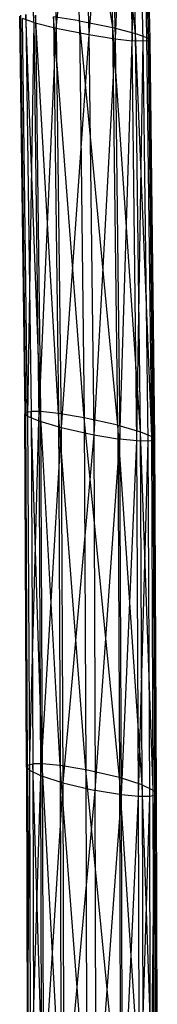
# Model space of a CAD drawing. Extents: x -91 to 91, y -91 to 262.
# Tile 478 of 480: x -8.41 to -3.06, y 91.18 to 129.39. Entities that reach past the tile are written whole.
import ezdxf

# ---------------------------------------------------------------- set-up
doc = ezdxf.new("R2010")
doc.units = 0
doc.header["$LTSCALE"] = 25.4
doc.layers.get('0').update_dxf_attribs({"linetype": 'CONTINUOUS'})

# ---------------------------------------------------------------- blocks, each defined once
blk = doc.blocks.new('ETE0_STL_1')
at = {"color": 0}
for p, q in [((-7.861, 129.29, 2.685), (-8.092, 139.116, 2.312)), ((-7.861, 129.29, 2.685), (-8.092, 139.116, 2.312)), ((-6.087, 129.343, 5.312), (-6.316, 139.147, 4.938)), ((-6.087, 129.343, 5.312), (-6.316, 139.147, 4.938)), ((-4.785, 129.084, 4.964), (-6.316, 139.147, 4.938)), ((-4.785, 129.084, 4.964), (-6.316, 139.147, 4.938)), ((-7.215, 138.91, 1.693), (-6.986, 129.066, 2.069)), ((-7.215, 138.91, 1.693), (-6.986, 129.066, 2.069)), ((-4.785, 129.084, 4.964), (-5.012, 138.907, 4.585)), ((-4.785, 129.084, 4.964), (-5.012, 138.907, 4.585)), ((-3.899, 128.858, 4.35), (-5.012, 138.907, 4.585)), ((-3.899, 128.858, 4.35), (-5.012, 138.907, 4.585)), ((-6.986, 129.066, 2.069), (-5.947, 138.674, 1.335)), ((-6.986, 129.066, 2.069), (-5.947, 138.674, 1.335)), ((-5.947, 138.674, 1.335), (-5.72, 128.812, 1.716)), ((-5.947, 138.674, 1.335), (-5.72, 128.812, 1.716)), ((-4.923, 138.524, 1.388), (-5.72, 128.812, 1.716)), ((-4.923, 138.524, 1.388), (-5.72, 128.812, 1.716)), ((-4.923, 138.524, 1.388), (-4.697, 128.652, 1.772)), ((-4.923, 138.524, 1.388), (-4.697, 128.652, 1.772)), ((-4.266, 138.452, 1.641), (-4.697, 128.652, 1.772)), ((-4.266, 138.452, 1.641), (-4.697, 128.652, 1.772)), ((-4.266, 138.452, 1.641), (-4.041, 128.577, 2.026)), ((-4.266, 138.452, 1.641), (-4.041, 128.577, 2.026)), ((-3.899, 128.858, 4.35), (-4.125, 138.699, 3.968)), ((-3.899, 128.858, 4.35), (-4.125, 138.699, 3.968)), ((-4.041, 128.577, 2.026), (-3.825, 138.428, 2.018)), ((-4.041, 128.577, 2.026), (-3.825, 138.428, 2.018)), ((-3.601, 128.555, 2.405), (-3.825, 138.428, 2.018)), ((-3.601, 128.555, 2.405), (-3.825, 138.428, 2.018)), ((-3.461, 128.704, 3.72), (-3.685, 138.559, 3.336)), ((-3.461, 128.704, 3.72), (-3.685, 138.559, 3.336)), ((-3.402, 128.569, 2.769), (-3.626, 138.44, 2.382)), ((-3.402, 128.569, 2.769), (-3.626, 138.44, 2.382)), ((-3.382, 128.575, 2.832), (-3.606, 138.444, 2.446)), ((-3.382, 128.575, 2.832), (-3.606, 138.444, 2.446)), ((-3.34, 128.62, 3.236), (-3.564, 138.484, 2.85)), ((-3.34, 128.62, 3.236), (-3.564, 138.484, 2.85)), ((-8.166, 114.161, 5.151), (-8.361, 129.571, 4.206)), ((-8.166, 114.161, 5.151), (-8.361, 129.571, 4.206)), ((-7.592, 114.182, 5.89), (-8.162, 129.59, 4.597)), ((-8.162, 129.59, 4.597), (-7.967, 114.19, 5.542)), ((-7.592, 114.182, 5.89), (-8.162, 129.59, 4.597)), ((-8.162, 129.59, 4.597), (-7.967, 114.19, 5.542)), ((-6.897, 114.109, 6.189), (-7.787, 129.574, 4.945)), ((-7.787, 129.574, 4.945), (-7.592, 114.182, 5.89)), ((-6.897, 114.109, 6.189), (-7.787, 129.574, 4.945)), ((-7.787, 129.574, 4.945), (-7.592, 114.182, 5.89)), ((-8.408, 129.525, 3.795), (-8.213, 114.101, 4.742)), ((-8.408, 129.525, 3.795), (-8.213, 114.101, 4.742)), ((-7.861, 129.29, 2.685), (-8.292, 129.443, 3.313)), ((-7.861, 129.29, 2.685), (-8.292, 129.443, 3.313)), ((-8.097, 114.001, 4.263), (-8.292, 129.443, 3.313)), ((-8.097, 114.001, 4.263), (-8.292, 129.443, 3.313)), ((-7.861, 129.29, 2.685), (-8.097, 114.001, 4.263)), ((-7.861, 129.29, 2.685), (-8.097, 114.001, 4.263)), ((-7.861, 129.29, 2.685), (-6.986, 129.066, 2.069)), ((-7.861, 129.29, 2.685), (-7.668, 113.822, 3.641)), ((-7.861, 129.29, 2.685), (-7.668, 113.822, 3.641)), ((-7.861, 129.29, 2.685), (-6.986, 129.066, 2.069)), ((-5.895, 113.945, 6.267), (-7.091, 129.498, 5.24)), ((-7.091, 129.498, 5.24), (-6.897, 114.109, 6.189)), ((-5.895, 113.945, 6.267), (-7.091, 129.498, 5.24)), ((-6.087, 129.343, 5.312), (-7.091, 129.498, 5.24)), ((-7.091, 129.498, 5.24), (-6.897, 114.109, 6.189)), ((-6.087, 129.343, 5.312), (-7.091, 129.498, 5.24)), ((-4.596, 113.66, 5.93), (-6.087, 129.343, 5.312)), ((-6.087, 129.343, 5.312), (-5.895, 113.945, 6.267)), ((-6.087, 129.343, 5.312), (-5.895, 113.945, 6.267)), ((-6.087, 129.343, 5.312), (-4.785, 129.084, 4.964)), ((-6.087, 129.343, 5.312), (-4.785, 129.084, 4.964)), ((-4.596, 113.66, 5.93), (-6.087, 129.343, 5.312)), ((-7.668, 113.822, 3.641), (-6.986, 129.066, 2.069)), ((-7.668, 113.822, 3.641), (-6.986, 129.066, 2.069)), ((-6.986, 129.066, 2.069), (-6.794, 113.567, 3.035)), ((-6.986, 129.066, 2.069), (-6.794, 113.567, 3.035)), ((-6.986, 129.066, 2.069), (-5.72, 128.812, 1.716)), ((-6.986, 129.066, 2.069), (-5.72, 128.812, 1.716)), ((-5.72, 128.812, 1.716), (-6.794, 113.567, 3.035)), ((-5.72, 128.812, 1.716), (-6.794, 113.567, 3.035)), ((-5.72, 128.812, 1.716), (-5.53, 113.287, 2.692)), ((-5.72, 128.812, 1.716), (-5.53, 113.287, 2.692)), ((-5.72, 128.812, 1.716), (-4.697, 128.652, 1.772)), ((-5.72, 128.812, 1.716), (-4.697, 128.652, 1.772)), ((-4.596, 113.66, 5.93), (-4.785, 129.084, 4.964)), ((-4.596, 113.66, 5.93), (-4.785, 129.084, 4.964)), ((-3.712, 113.404, 5.326), (-4.785, 129.084, 4.964)), ((-4.785, 129.084, 4.964), (-3.899, 128.858, 4.35)), ((-4.785, 129.084, 4.964), (-3.899, 128.858, 4.35)), ((-3.712, 113.404, 5.326), (-4.785, 129.084, 4.964)), ((-3.712, 113.404, 5.326), (-3.899, 128.858, 4.35)), ((-3.712, 113.404, 5.326), (-3.899, 128.858, 4.35)), ((-3.274, 113.223, 4.702), (-3.899, 128.858, 4.35)), ((-3.899, 128.858, 4.35), (-3.461, 128.704, 3.72)), ((-3.899, 128.858, 4.35), (-3.461, 128.704, 3.72)), ((-3.274, 113.223, 4.702), (-3.899, 128.858, 4.35)), ((-4.697, 128.652, 1.772), (-5.53, 113.287, 2.692)), ((-4.697, 128.652, 1.772), (-5.53, 113.287, 2.692)), ((-4.697, 128.652, 1.772), (-4.51, 113.118, 2.755)), ((-4.697, 128.652, 1.772), (-4.51, 113.118, 2.755)), ((-4.697, 128.652, 1.772), (-4.041, 128.577, 2.026)), ((-4.697, 128.652, 1.772), (-4.041, 128.577, 2.026)), ((-4.51, 113.118, 2.755), (-4.041, 128.577, 2.026)), ((-4.51, 113.118, 2.755), (-4.041, 128.577, 2.026)), ((-3.601, 128.555, 2.405), (-4.041, 128.577, 2.026)), ((-3.601, 128.555, 2.405), (-4.041, 128.577, 2.026)), ((-3.855, 113.045, 3.013), (-4.041, 128.577, 2.026)), ((-3.855, 113.045, 3.013), (-4.041, 128.577, 2.026)), ((-3.855, 113.045, 3.013), (-3.601, 128.555, 2.405)), ((-3.855, 113.045, 3.013), (-3.601, 128.555, 2.405)), ((-3.402, 128.569, 2.769), (-3.601, 128.555, 2.405)), ((-3.402, 128.569, 2.769), (-3.601, 128.555, 2.405)), ((-3.416, 113.03, 3.392), (-3.601, 128.555, 2.405)), ((-3.416, 113.03, 3.392), (-3.601, 128.555, 2.405)), ((-3.274, 113.223, 4.702), (-3.461, 128.704, 3.72)), ((-3.461, 128.704, 3.72), (-3.34, 128.62, 3.236)), ((-3.274, 113.223, 4.702), (-3.461, 128.704, 3.72)), ((-3.461, 128.704, 3.72), (-3.34, 128.62, 3.236)), ((-3.382, 128.575, 2.832), (-3.402, 128.569, 2.769)), ((-3.382, 128.575, 2.832), (-3.402, 128.569, 2.769)), ((-3.216, 113.056, 3.755), (-3.402, 128.569, 2.769)), ((-3.216, 113.056, 3.755), (-3.402, 128.569, 2.769)), ((-3.34, 128.62, 3.236), (-3.382, 128.575, 2.832)), ((-3.34, 128.62, 3.236), (-3.382, 128.575, 2.832)), ((-3.196, 113.063, 3.819), (-3.382, 128.575, 2.832)), ((-3.196, 113.063, 3.819), (-3.382, 128.575, 2.832)), ((-3.154, 113.122, 4.221), (-3.34, 128.62, 3.236)), ((-3.154, 113.122, 4.221), (-3.34, 128.62, 3.236)), ((-8.166, 114.161, 5.151), (-8.213, 114.101, 4.742)), ((-8.166, 114.161, 5.151), (-8.213, 114.101, 4.742)), ((-8.097, 114.001, 4.263), (-8.213, 114.101, 4.742)), ((-8.097, 114.001, 4.263), (-8.213, 114.101, 4.742)), ((-8.147, 100.389, 6.107), (-8.213, 114.101, 4.742)), ((-8.147, 100.389, 6.107), (-8.213, 114.101, 4.742)), ((-8.166, 114.161, 5.151), (-7.967, 114.19, 5.542)), ((-8.166, 114.161, 5.151), (-7.967, 114.19, 5.542)), ((-8.1, 100.465, 6.513), (-8.166, 114.161, 5.151)), ((-8.1, 100.465, 6.513), (-8.166, 114.161, 5.151)), ((-8.097, 114.001, 4.263), (-8.031, 100.269, 5.633)), ((-8.097, 114.001, 4.263), (-8.031, 100.269, 5.633)), ((-8.097, 114.001, 4.263), (-7.668, 113.822, 3.641)), ((-8.097, 114.001, 4.263), (-7.668, 113.822, 3.641)), ((-7.527, 100.515, 7.251), (-7.967, 114.19, 5.542)), ((-7.967, 114.19, 5.542), (-7.901, 100.51, 6.902)), ((-7.527, 100.515, 7.251), (-7.967, 114.19, 5.542)), ((-7.592, 114.182, 5.89), (-7.967, 114.19, 5.542)), ((-7.592, 114.182, 5.89), (-7.967, 114.19, 5.542)), ((-7.967, 114.19, 5.542), (-7.901, 100.51, 6.902)), ((-6.832, 100.451, 7.553), (-7.592, 114.182, 5.89)), ((-7.592, 114.182, 5.89), (-7.527, 100.515, 7.251)), ((-6.832, 100.451, 7.553), (-7.592, 114.182, 5.89)), ((-6.897, 114.109, 6.189), (-7.592, 114.182, 5.89)), ((-6.897, 114.109, 6.189), (-7.592, 114.182, 5.89)), ((-7.592, 114.182, 5.89), (-7.527, 100.515, 7.251)), ((-5.831, 100.286, 7.638), (-6.897, 114.109, 6.189)), ((-6.897, 114.109, 6.189), (-6.832, 100.451, 7.553)), ((-5.831, 100.286, 7.638), (-6.897, 114.109, 6.189)), ((-5.895, 113.945, 6.267), (-6.897, 114.109, 6.189)), ((-5.895, 113.945, 6.267), (-6.897, 114.109, 6.189)), ((-6.897, 114.109, 6.189), (-6.832, 100.451, 7.553)), ((-4.533, 99.981, 7.314), (-5.895, 113.945, 6.267)), ((-5.895, 113.945, 6.267), (-5.831, 100.286, 7.638)), ((-4.533, 99.981, 7.314), (-5.895, 113.945, 6.267)), ((-4.596, 113.66, 5.93), (-5.895, 113.945, 6.267)), ((-4.596, 113.66, 5.93), (-5.895, 113.945, 6.267)), ((-5.895, 113.945, 6.267), (-5.831, 100.286, 7.638)), ((-8.031, 100.269, 5.633), (-7.668, 113.822, 3.641)), ((-8.031, 100.269, 5.633), (-7.668, 113.822, 3.641)), ((-7.668, 113.822, 3.641), (-7.602, 100.063, 5.019)), ((-7.668, 113.822, 3.641), (-7.602, 100.063, 5.019)), ((-7.668, 113.822, 3.641), (-6.794, 113.567, 3.035)), ((-7.668, 113.822, 3.641), (-6.794, 113.567, 3.035)), ((-6.794, 113.567, 3.035), (-7.602, 100.063, 5.019)), ((-6.794, 113.567, 3.035), (-7.602, 100.063, 5.019)), ((-6.794, 113.567, 3.035), (-6.729, 99.779, 4.425)), ((-6.794, 113.567, 3.035), (-6.729, 99.779, 4.425)), ((-6.794, 113.567, 3.035), (-5.53, 113.287, 2.692)), ((-6.794, 113.567, 3.035), (-5.53, 113.287, 2.692)), ((-3.65, 99.696, 6.722), (-4.596, 113.66, 5.93)), ((-4.596, 113.66, 5.93), (-4.533, 99.981, 7.314)), ((-4.596, 113.66, 5.93), (-4.533, 99.981, 7.314)), ((-4.596, 113.66, 5.93), (-3.712, 113.404, 5.326)), ((-4.596, 113.66, 5.93), (-3.712, 113.404, 5.326)), ((-3.65, 99.696, 6.722), (-4.596, 113.66, 5.93)), ((-5.53, 113.287, 2.692), (-6.729, 99.779, 4.425)), ((-5.53, 113.287, 2.692), (-6.729, 99.779, 4.425)), ((-5.53, 113.287, 2.692), (-5.467, 99.479, 4.094)), ((-5.53, 113.287, 2.692), (-5.467, 99.479, 4.094)), ((-5.53, 113.287, 2.692), (-4.51, 113.118, 2.755)), ((-5.53, 113.287, 2.692), (-4.51, 113.118, 2.755)), ((-5.467, 99.479, 4.094), (-4.51, 113.118, 2.755)), ((-5.467, 99.479, 4.094), (-4.51, 113.118, 2.755)), ((-3.855, 113.045, 3.013), (-4.51, 113.118, 2.755)), ((-3.855, 113.045, 3.013), (-4.51, 113.118, 2.755)), ((-4.447, 99.308, 4.165), (-4.51, 113.118, 2.755)), ((-4.447, 99.308, 4.165), (-4.51, 113.118, 2.755)), ((-3.65, 99.696, 6.722), (-3.712, 113.404, 5.326)), ((-3.65, 99.696, 6.722), (-3.712, 113.404, 5.326)), ((-3.213, 99.488, 6.106), (-3.712, 113.404, 5.326)), ((-3.712, 113.404, 5.326), (-3.274, 113.223, 4.702)), ((-3.712, 113.404, 5.326), (-3.274, 113.223, 4.702)), ((-3.213, 99.488, 6.106), (-3.712, 113.404, 5.326)), ((-3.213, 99.488, 6.106), (-3.274, 113.223, 4.702)), ((-3.274, 113.223, 4.702), (-3.154, 113.122, 4.221)), ((-3.213, 99.488, 6.106), (-3.274, 113.223, 4.702)), ((-3.274, 113.223, 4.702), (-3.154, 113.122, 4.221)), ((-3.154, 113.122, 4.221), (-3.196, 113.063, 3.819)), ((-3.154, 113.122, 4.221), (-3.196, 113.063, 3.819)), ((-3.093, 99.366, 5.63), (-3.154, 113.122, 4.221)), ((-3.093, 99.366, 5.63), (-3.154, 113.122, 4.221)), ((-4.447, 99.308, 4.165), (-3.855, 113.045, 3.013)), ((-4.447, 99.308, 4.165), (-3.855, 113.045, 3.013)), ((-3.416, 113.03, 3.392), (-3.855, 113.045, 3.013)), ((-3.416, 113.03, 3.392), (-3.855, 113.045, 3.013)), ((-3.793, 99.243, 4.426), (-3.855, 113.045, 3.013)), ((-3.793, 99.243, 4.426), (-3.855, 113.045, 3.013)), ((-3.793, 99.243, 4.426), (-3.416, 113.03, 3.392)), ((-3.793, 99.243, 4.426), (-3.416, 113.03, 3.392)), ((-3.216, 113.056, 3.755), (-3.416, 113.03, 3.392)), ((-3.216, 113.056, 3.755), (-3.416, 113.03, 3.392)), ((-3.354, 99.242, 4.806), (-3.416, 113.03, 3.392)), ((-3.354, 99.242, 4.806), (-3.416, 113.03, 3.392)), ((-3.196, 113.063, 3.819), (-3.216, 113.056, 3.755)), ((-3.196, 113.063, 3.819), (-3.216, 113.056, 3.755)), ((-3.154, 99.281, 5.168), (-3.216, 113.056, 3.755)), ((-3.154, 99.281, 5.168), (-3.216, 113.056, 3.755)), ((-3.135, 99.291, 5.231), (-3.196, 113.063, 3.819)), ((-3.135, 99.291, 5.231), (-3.196, 113.063, 3.819)), ((-8.1, 100.465, 6.513), (-7.901, 100.51, 6.902)), ((-8.1, 100.465, 6.513), (-7.901, 100.51, 6.902)), ((-7.527, 100.515, 7.251), (-7.901, 100.51, 6.902)), ((-7.527, 100.515, 7.251), (-7.901, 100.51, 6.902)), ((-7.492, 87.078, 9.214), (-7.901, 100.51, 6.902)), ((-7.901, 100.51, 6.902), (-7.866, 87.056, 8.866)), ((-7.492, 87.078, 9.214), (-7.901, 100.51, 6.902)), ((-7.901, 100.51, 6.902), (-7.866, 87.056, 8.866)), ((-6.798, 87.03, 9.519), (-7.527, 100.515, 7.251)), ((-7.527, 100.515, 7.251), (-7.492, 87.078, 9.214)), ((-6.798, 87.03, 9.519), (-7.527, 100.515, 7.251)), ((-6.832, 100.451, 7.553), (-7.527, 100.515, 7.251)), ((-6.832, 100.451, 7.553), (-7.527, 100.515, 7.251)), ((-7.527, 100.515, 7.251), (-7.492, 87.078, 9.214)), ((-8.147, 100.389, 6.107), (-8.1, 100.465, 6.513)), ((-8.147, 100.389, 6.107), (-8.1, 100.465, 6.513)), ((-8.147, 100.389, 6.107), (-8.031, 100.269, 5.633)), ((-8.147, 100.389, 6.107), (-8.112, 86.896, 8.078)), ((-8.147, 100.389, 6.107), (-8.112, 86.896, 8.078)), ((-8.147, 100.389, 6.107), (-8.031, 100.269, 5.633)), ((-8.112, 86.896, 8.078), (-8.031, 100.269, 5.633)), ((-8.112, 86.896, 8.078), (-8.031, 100.269, 5.633)), ((-8.065, 86.992, 8.48), (-8.1, 100.465, 6.513)), ((-8.065, 86.992, 8.48), (-8.1, 100.465, 6.513)), ((-8.031, 100.269, 5.633), (-7.996, 86.753, 7.61)), ((-8.031, 100.269, 5.633), (-7.996, 86.753, 7.61)), ((-8.031, 100.269, 5.633), (-7.602, 100.063, 5.019)), ((-8.031, 100.269, 5.633), (-7.602, 100.063, 5.019)), ((-5.796, 86.87, 9.612), (-6.832, 100.451, 7.553)), ((-6.832, 100.451, 7.553), (-6.798, 87.03, 9.519)), ((-5.796, 86.87, 9.612), (-6.832, 100.451, 7.553)), ((-5.831, 100.286, 7.638), (-6.832, 100.451, 7.553)), ((-5.831, 100.286, 7.638), (-6.832, 100.451, 7.553)), ((-6.832, 100.451, 7.553), (-6.798, 87.03, 9.519)), ((-4.497, 86.552, 9.303), (-5.831, 100.286, 7.638)), ((-5.831, 100.286, 7.638), (-5.796, 86.87, 9.612)), ((-4.497, 86.552, 9.303), (-5.831, 100.286, 7.638)), ((-4.533, 99.981, 7.314), (-5.831, 100.286, 7.638)), ((-4.533, 99.981, 7.314), (-5.831, 100.286, 7.638)), ((-5.831, 100.286, 7.638), (-5.796, 86.87, 9.612)), ((-7.602, 100.063, 5.019), (-7.996, 86.753, 7.61)), ((-7.602, 100.063, 5.019), (-7.996, 86.753, 7.61)), ((-7.602, 100.063, 5.019), (-7.567, 86.517, 7.007)), ((-7.602, 100.063, 5.019), (-7.567, 86.517, 7.007)), ((-7.602, 100.063, 5.019), (-6.729, 99.779, 4.425)), ((-7.602, 100.063, 5.019), (-6.729, 99.779, 4.425)), ((-6.729, 99.779, 4.425), (-7.567, 86.517, 7.007)), ((-6.729, 99.779, 4.425), (-7.567, 86.517, 7.007)), ((-6.729, 99.779, 4.425), (-6.693, 86.206, 6.427)), ((-6.729, 99.779, 4.425), (-6.693, 86.206, 6.427)), ((-6.729, 99.779, 4.425), (-5.467, 99.479, 4.094)), ((-6.729, 99.779, 4.425), (-5.467, 99.479, 4.094)), ((-3.614, 86.239, 8.725), (-4.533, 99.981, 7.314)), ((-4.533, 99.981, 7.314), (-4.497, 86.552, 9.303)), ((-3.614, 86.239, 8.725), (-4.533, 99.981, 7.314)), ((-3.65, 99.696, 6.722), (-4.533, 99.981, 7.314)), ((-3.65, 99.696, 6.722), (-4.533, 99.981, 7.314)), ((-4.533, 99.981, 7.314), (-4.497, 86.552, 9.303)), ((-6.693, 86.206, 6.427), (-5.467, 99.479, 4.094)), ((-6.693, 86.206, 6.427), (-5.467, 99.479, 4.094)), ((-4.447, 99.308, 4.165), (-5.467, 99.479, 4.094)), ((-4.447, 99.308, 4.165), (-5.467, 99.479, 4.094)), ((-5.43, 85.893, 6.112), (-5.467, 99.479, 4.094)), ((-5.43, 85.893, 6.112), (-5.467, 99.479, 4.094)), ((-3.176, 86.002, 8.12), (-3.65, 99.696, 6.722)), ((-3.65, 99.696, 6.722), (-3.614, 86.239, 8.725)), ((-3.65, 99.696, 6.722), (-3.614, 86.239, 8.725)), ((-3.65, 99.696, 6.722), (-3.213, 99.488, 6.106)), ((-3.65, 99.696, 6.722), (-3.213, 99.488, 6.106)), ((-3.176, 86.002, 8.12), (-3.65, 99.696, 6.722)), ((-3.176, 86.002, 8.12), (-3.213, 99.488, 6.106)), ((-3.176, 86.002, 8.12), (-3.213, 99.488, 6.106)), ((-3.056, 85.858, 7.65), (-3.213, 99.488, 6.106)), ((-3.213, 99.488, 6.106), (-3.093, 99.366, 5.63)), ((-3.213, 99.488, 6.106), (-3.093, 99.366, 5.63)), ((-3.056, 85.858, 7.65), (-3.213, 99.488, 6.106)), ((-3.093, 99.366, 5.63), (-3.135, 99.291, 5.231)), ((-3.093, 99.366, 5.63), (-3.135, 99.291, 5.231)), ((-3.056, 85.858, 7.65), (-3.093, 99.366, 5.63)), ((-3.056, 85.858, 7.65), (-3.093, 99.366, 5.63)), ((-5.43, 85.893, 6.112), (-4.447, 99.308, 4.165)), ((-5.43, 85.893, 6.112), (-4.447, 99.308, 4.165)), ((-3.793, 99.243, 4.426), (-4.447, 99.308, 4.165)), ((-3.793, 99.243, 4.426), (-4.447, 99.308, 4.165)), ((-4.411, 85.726, 6.191), (-4.447, 99.308, 4.165)), ((-4.411, 85.726, 6.191), (-4.447, 99.308, 4.165)), ((-4.411, 85.726, 6.191), (-3.793, 99.243, 4.426)), ((-4.411, 85.726, 6.191), (-3.793, 99.243, 4.426)), ((-3.354, 99.242, 4.806), (-3.793, 99.243, 4.426)), ((-3.354, 99.242, 4.806), (-3.793, 99.243, 4.426)), ((-3.756, 85.675, 6.454), (-3.793, 99.243, 4.426)), ((-3.756, 85.675, 6.454), (-3.793, 99.243, 4.426)), ((-3.756, 85.675, 6.454), (-3.354, 99.242, 4.806)), ((-3.756, 85.675, 6.454), (-3.354, 99.242, 4.806)), ((-3.154, 99.281, 5.168), (-3.354, 99.242, 4.806)), ((-3.154, 99.281, 5.168), (-3.354, 99.242, 4.806)), ((-3.317, 85.693, 6.833), (-3.354, 99.242, 4.806)), ((-3.317, 85.693, 6.833), (-3.354, 99.242, 4.806)), ((-3.317, 85.693, 6.833), (-3.154, 99.281, 5.168)), ((-3.317, 85.693, 6.833), (-3.154, 99.281, 5.168)), ((-3.135, 99.291, 5.231), (-3.154, 99.281, 5.168)), ((-3.135, 99.291, 5.231), (-3.154, 99.281, 5.168)), ((-3.118, 85.75, 7.193), (-3.154, 99.281, 5.168)), ((-3.118, 85.75, 7.193), (-3.154, 99.281, 5.168)), ((-3.098, 85.763, 7.256), (-3.135, 99.291, 5.231)), ((-3.098, 85.763, 7.256), (-3.135, 99.291, 5.231))]:
    blk.add_line(p, q, dxfattribs=at)

msp = doc.modelspace()

# ---------------------------------------------------------------- block references
at = {"color": 253}
msp.add_blockref('ETE0_STL_1', (0, 0), dxfattribs=at)

doc.saveas('drawing.dxf')
